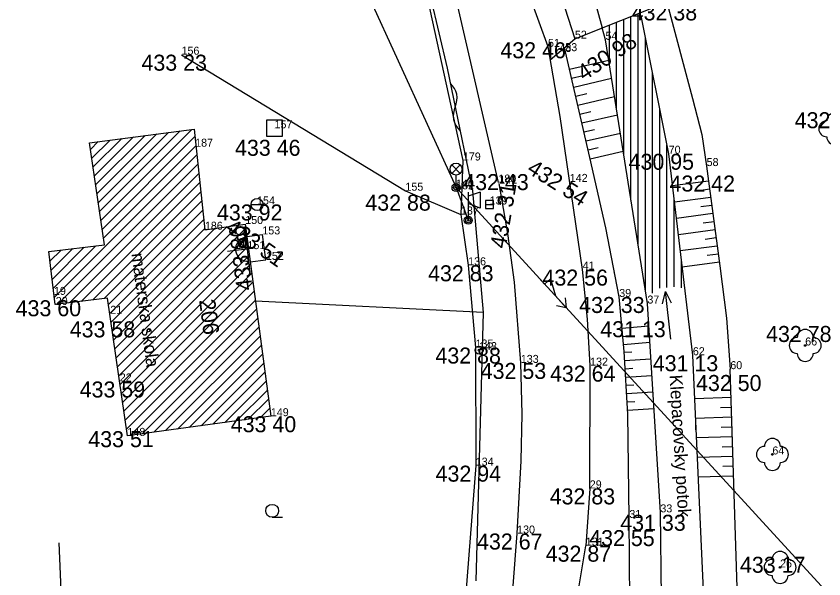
# Model space of a CAD drawing. Extents: x -559180 to -551373, y -1076947 to -1072071.
# Drawn here: x -553969.1 to -553918.6, y -1074029.3 to -1073994.1 of the extents above; entities that cross this region are included whole.
import ezdxf

# ---------------------------------------------------------------- set-up
doc = ezdxf.new("R2010")
doc.units = 0
for name, color, linetype in [('12_PLOTY', 7, 'Continuous'), ('13_PLOTY', 7, 'Continuous'), ('14_BUDOVY', 7, 'Continuous'), ('17_KOMUNIKACE', 7, 'Continuous'), ('18_POLOHOPIS', 7, 'Continuous'), ('1_VODA_ZN', 7, 'Continuous'), ('20_EL_ZN', 7, 'Continuous'), ('26_SRAFY', 7, 'Continuous'), ('27_HRANA_PATA', 7, 'Continuous'), ('28_VODA', 7, 'Continuous'), ('30_SDEL_ZN', 7, 'Continuous'), ('31_SDELOVACI', 7, 'Continuous'), ('32', 7, 'Continuous'), ('33', 7, 'Continuous'), ('34_ZELEN', 7, 'Continuous'), ('3_BODY', 7, 'Continuous'), ('40_KANAL_ZN', 7, 'Continuous'), ('45_ZN_KULTURY', 7, 'Continuous'), ('47_ZN_STAV_OBJ$', 7, 'Continuous'), ('50_TEPLO_ZN', 7, 'Continuous'), ('52_POPIS_UCELOVY', 7, 'Continuous'), ('54_C_POPISNA', 7, 'Continuous'), ('6_VYSKY', 7, 'Continuous'), ('NNnadzemní', 7, 'Continuous')]:
    doc.layers.add(name, color=color, linetype=linetype)

# ---------------------------------------------------------------- blocks, each defined once
blk = doc.blocks.new('STL')
at = {"layer": '34_ZELEN'}
blk.add_circle((0, 0), 0.05, dxfattribs=at)
for centre, start, end in [((0, 0.5), 0, 180), ((-0.5, 0), 90, 270), ((0.5, 0), 270, 90), ((0, -0.5), 180, 0)]:
    blk.add_arc(centre, 0.5, start, end, dxfattribs=at)
blk = doc.blocks.new('VP')
at = {"layer": '40_KANAL_ZN'}
blk.add_line((-0.25, 0), (0.25, 0), dxfattribs=at)
blk.add_lwpolyline([(-0.25, -0.25), (0.25, -0.25), (0.25, 0.25), (-0.25, 0.25)], close=True, dxfattribs=at)
blk = doc.blocks.new('SLB')
at = {"layer": '20_EL_ZN'}
for radius in [0.25, 0.158, 0.05]:
    blk.add_circle((0, 0), radius, dxfattribs=at)
blk = doc.blocks.new('ME')
at = {"layer": '33'}
for radius in [0.25, 0.05]:
    blk.add_circle((0, 0), radius, dxfattribs=at)
blk = doc.blocks.new('VVH')
at = {"layer": '47_ZN_STAV_OBJ$'}
for p, q in [((-0.001, 0.746), (0, 1.246)), ((0, -0.004), (-0.001, 0.746)), ((0.1, 0.096), (0.099, 0.646)), ((0.099, 0.646), (0.5, 0.396)), ((0, -0.004), (0, 0)), ((0.1, 0.096), (0.2, 0.196)), ((0.65, 0.096), (0.1, 0.096)), ((0.399, 0.346), (0.199, 0.496)), ((0.199, 0.496), (0.2, 0.196)), ((0.2, 0.196), (0.35, 0.346)), ((0.2, 0.196), (0.5, 0.196)), ((0.5, 0.196), (0.399, 0.346)), ((0.5, 0.396), (0.65, 0.096)), ((-1.251, -0.004), (-0.751, -0.004)), ((-0.751, -0.004), (0, -0.004)), ((0.75, -0.004), (0, -0.004)), ((0.75, -0.004), (1.25, -0.004))]:
    blk.add_line(p, q, dxfattribs=at)
for start, end in [(89.9999, 179.9999), (359.9999, 89.9999)]:
    blk.add_arc((0, -0.004), 0.75, start, end, dxfattribs=at)
blk = doc.blocks.new('ST')
at = {"layer": '1_VODA_ZN'}
blk.add_line((-0.375, 0), (0.375, 0), dxfattribs=at)
blk.add_circle((0, 0), 0.375, dxfattribs=at)
blk = doc.blocks.new('SA')
at = {"layer": '50_TEPLO_ZN'}
blk.add_lwpolyline([(-0.5, -0.5), (0.5, -0.5), (0.5, 0.5), (-0.5, 0.5)], close=True, dxfattribs=at)
blk = doc.blocks.new('VOTOK')
at = {"layer": '28_VODA'}
for p, q in [((-3, 0), (0, 0)), ((-0.75, 0.281), (0, 0)), ((0, 0), (-0.75, -0.281))]:
    blk.add_line(p, q, dxfattribs=at)
blk = doc.blocks.new('LAO')
at = {"layer": '20_EL_ZN'}
for p, q in [((-0.265, 1.415), (0.265, 0.885)), ((-0.265, 0.885), (0.265, 1.415)), ((0, 0), (0, 0.775))]:
    blk.add_line(p, q, dxfattribs=at)
blk.add_circle((0, 1.15), 0.375, dxfattribs=at)
blk = doc.blocks.new('ROZHLO')
at = {"layer": '30_SDEL_ZN'}
for p, q in [((0, 1.75), (0, 0)), ((0.75, 1.75), (0, 1.5)), ((0.75, 1.75), (0.75, 0.75)), ((0.75, 0.75), (0, 1.05))]:
    blk.add_line(p, q, dxfattribs=at)
blk = doc.blocks.new('POINT_DISPLAY')
blk.add_line((0, 0), (0, 0))
blk = doc.blocks.new('BZ')
at = {"layer": '47_ZN_STAV_OBJ$'}
blk.add_circle((0, 0), 0.0875, dxfattribs=at)
blk = doc.blocks.new('ZAHRAD')
at = {"layer": '45_ZN_KULTURY'}
blk.add_line((0, 0), (0.65, 0.003), dxfattribs=at)
blk.add_circle((0, 0.403), 0.403, dxfattribs=at)
blk = doc.blocks.new('ELNN')
at = {"layer": '20_EL_ZN'}
for p, q in [((0, 0), (0.5, 0)), ((0.5, 0), (0.5, 0.5)), ((0.5, 0.5), (1.5, 0)), ((1.5, 0), (2.5, 0))]:
    blk.add_line(p, q, dxfattribs=at)
blk.add_lwpolyline([(2, 0.375), (2.5, 0), (2, -0.375)], dxfattribs=at)
blk = doc.blocks.new('SDEP')
at = {"layer": '30_SDEL_ZN'}
for centre, radius, start, end in [((0.75, -1.001), 1.251, 53.1529, 126.8469), ((2.25, 1), 1.25, 233.13, 306.8698)]:
    blk.add_arc(centre, radius, start, end, dxfattribs=at)

msp = doc.modelspace()

# ---------------------------------------------------------------- linework, layer by layer
at = {"layer": '12_PLOTY'}
for p, q in [((-553943.73, -1073991.32), (-553941.14, -1074003.13)), ((-553958.72, -1073996.52), (-553944.73, -1074005.02)), ((-553941.14, -1074003.13), (-553941.26, -1074006.51)), ((-553944.73, -1074005.02), (-553941.26, -1074006.509)), ((-553941.26, -1074006.51), (-553940.81, -1074009.68)), ((-553940.81, -1074009.68), (-553940.35, -1074014.82)), ((-553940.35, -1074014.82), (-553940.34, -1074022.2)), ((-553940.34, -1074022.2), (-553940.96, -1074030.16)), ((-553966.395, -1074027.015), (-553965.99, -1074036.73))]:
    msp.add_line(p, q, dxfattribs=at)
at = {"layer": '13_PLOTY'}
for p, q in [((-553944.61, -1073986.76), (-553942.12, -1073997.36)), ((-553942.12, -1073997.36), (-553940.545, -1074005.034)), ((-553940.545, -1074005.034), (-553939.88, -1074012.63)), ((-553939.88, -1074012.63), (-553940.33, -1074029.39))]:
    msp.add_line(p, q, dxfattribs=at)
at = {"layer": '14_BUDOVY'}
for p, q in [((-553964.48, -1074002.02), (-553957.93, -1074001.17)), ((-553957.93, -1074001.17), (-553957.26, -1074007.46)), ((-553963.54, -1074008.4), (-553964.48, -1074002.02)), ((-553957.26, -1074007.46), (-553954.74, -1074007.1)), ((-553954.74, -1074007.1), (-553953.14, -1074019.11)), ((-553967.02, -1074008.82), (-553963.54, -1074008.4)), ((-553966.62, -1074012.13), (-553967.02, -1074008.82)), ((-553963.34, -1074011.73), (-553966.62, -1074012.13)), ((-553962.1, -1074020.34), (-553963.34, -1074011.73)), ((-553953.14, -1074019.11), (-553962.1, -1074020.34))]:
    msp.add_line(p, q, dxfattribs=at)
at = {"layer": '17_KOMUNIKACE'}
for p, q in [((-553935.82, -1073996.03), (-553939.3, -1073986.45)), ((-553938.92, -1074004.51), (-553941.7, -1073992.37)), ((-553933.21, -1074023.62), (-553933.19, -1074015.95)), ((-553933.21, -1074023.62), (-553933.46, -1074027.2)), ((-553934.82, -1074035.26), (-553933.46, -1074027.2))]:
    msp.add_line(p, q, dxfattribs=at)
for points in [[(-553933.66, -1074009.95), (-553935.067, -1074000.387), (-553935.82, -1073996.03)], [(-553937.52, -1074015.78), (-553937.918, -1074010.729), (-553938.333, -1074007.698), (-553938.87, -1074004.57)], [(-553933.19, -1074015.95), (-553933.344, -1074013.047), (-553933.66, -1074009.95)], [(-553937.75, -1074026.44), (-553937.502, -1074021.903), (-553937.442, -1074018.991), (-553937.52, -1074015.78)], [(-553941.34, -1074042.45), (-553939.71, -1074037.461), (-553938.855, -1074033.857), (-553938, -1074029.714), (-553937.75, -1074026.44)]]:
    msp.add_lwpolyline(points, dxfattribs=at)
at = {"layer": '18_POLOHOPIS'}
for p, q in [((-553935.03, -1073992.78), (-553934.14, -1073995.52)), ((-553934.14, -1073995.52), (-553928.39, -1073993.23)), ((-553935.693, -1073996.849), (-553934.14, -1073995.52)), ((-553954.636, -1074007.879), (-553953.67, -1074007.75)), ((-553953.45, -1074009.34), (-553953.67, -1074007.75)), ((-553954.424, -1074009.47), (-553953.45, -1074009.34)), ((-553939.88, -1074012.63), (-553954.098, -1074011.922))]:
    msp.add_line(p, q, dxfattribs=at)
at = {"layer": '26_SRAFY'}
for p, q in [((-553932.025, -1073996.878), (-553934.475, -1073997.441)), ((-553933.622, -1073997.836), (-553934.346, -1073998.003)), ((-553931.844, -1073998.018), (-553934.217, -1073998.564)), ((-553933.387, -1073998.964), (-553934.088, -1073999.125)), ((-553931.662, -1073999.159), (-553933.959, -1073999.687)), ((-553933.152, -1074000.092), (-553933.83, -1074000.248)), ((-553931.481, -1074000.299), (-553933.701, -1074000.809)), ((-553932.917, -1074001.22), (-553933.572, -1074001.371)), ((-553931.3, -1074001.439), (-553933.442, -1074001.932)), ((-553932.682, -1074002.348), (-553933.313, -1074002.493)), ((-553931.119, -1074002.58), (-553933.185, -1074003.054)), ((-553928.041, -1074004.702), (-553925.787, -1074004.4)), ((-553926.397, -1074004.998), (-553925.719, -1074004.907)), ((-553927.919, -1074005.718), (-553925.651, -1074005.414)), ((-553926.266, -1074006.012), (-553925.583, -1074005.921)), ((-553927.797, -1074006.733), (-553925.515, -1074006.427)), ((-553926.134, -1074007.026), (-553925.447, -1074006.934)), ((-553927.676, -1074007.749), (-553925.379, -1074007.441)), ((-553926.002, -1074008.041), (-553925.311, -1074007.948)), ((-553927.554, -1074008.765), (-553925.243, -1074008.455)), ((-553925.871, -1074009.055), (-553925.175, -1074008.962)), ((-553927.432, -1074009.78), (-553925.108, -1074009.469)), ((-553929.523, -1074013.477), (-553931.198, -1074013.623)), ((-553930.654, -1074014.096), (-553931.153, -1074014.14)), ((-553929.459, -1074014.512), (-553931.108, -1074014.656)), ((-553930.576, -1074015.099), (-553931.068, -1074015.129)), ((-553929.394, -1074015.547), (-553931.037, -1074015.646)), ((-553930.513, -1074016.134), (-553931.006, -1074016.164)), ((-553929.33, -1074016.582), (-553930.975, -1074016.681)), ((-553930.45, -1074017.169), (-553930.943, -1074017.199)), ((-553929.266, -1074017.617), (-553930.912, -1074017.716)), ((-553926.65, -1074017.996), (-553924.374, -1074017.924)), ((-553930.387, -1074018.204), (-553930.881, -1074018.234)), ((-553925.035, -1074018.559), (-553924.355, -1074018.538)), ((-553929.201, -1074018.651), (-553930.849, -1074018.751)), ((-553926.595, -1074019.223), (-553924.336, -1074019.151)), ((-553924.992, -1074019.787), (-553924.316, -1074019.765)), ((-553926.54, -1074020.45), (-553924.297, -1074020.379)), ((-553924.948, -1074021.014), (-553924.277, -1074020.993)), ((-553926.486, -1074021.677), (-553924.258, -1074021.606)), ((-553924.904, -1074022.241), (-553924.238, -1074022.22)), ((-553926.431, -1074022.904), (-553924.219, -1074022.834))]:
    msp.add_line(p, q, dxfattribs=at)
at = {"layer": '27_HRANA_PATA'}
msp.add_line((-553923.93, -1074031.96), (-553924.43, -1074016.17), dxfattribs=at)
for points in [[(-553928.39, -1073993.23), (-553926.796, -1073999.258), (-553926.202, -1074001.517), (-553925.91, -1074003.48)], [(-553931.37, -1074011.66), (-553932.201, -1074007.341), (-553933.21, -1074002.943), (-553934.789, -1073996.076)], [(-553925.91, -1074003.48), (-553925.074, -1074009.719), (-553924.658, -1074012.988), (-553924.43, -1074016.17)], [(-553930.74, -1074025.47), (-553930.835, -1074018.991), (-553931.072, -1074015.068), (-553931.37, -1074011.66)], [(-553930.94, -1074035.36), (-553930.716, -1074030.7), (-553930.74, -1074025.47)]]:
    msp.add_lwpolyline(points, dxfattribs=at)
at = {"layer": '28_VODA'}
for p, q in [((-553933.22, -1073992.025), (-553932.438, -1073994.842)), ((-553928.28, -1074002.71), (-553930.01, -1073994.1)), ((-553932.23, -1073995.59), (-553932.438, -1073994.842)), ((-553929.61, -1074012.07), (-553932.23, -1073995.59)), ((-553926.77, -1074015.3), (-553928.28, -1074002.71)), ((-553928.8, -1074025.12), (-553929.61, -1074012.07)), ((-553926.02, -1074032.11), (-553926.77, -1074015.3)), ((-553926.588, -1074019.959), (-553926.588, -1074019.379)), ((-553928.67, -1074034.84), (-553928.8, -1074025.12))]:
    msp.add_line(p, q, dxfattribs=at)
at = {"layer": '31_SDELOVACI'}
msp.add_line((-553941.57, -1074004.82), (-553940.804, -1074006.868), dxfattribs=at)
at = {"layer": '32'}
for p, q in [((-553931.088, -1074002.773), (-553931.088, -1073994.304)), ((-553930.638, -1074005.604), (-553930.638, -1073994.125)), ((-553930.188, -1074008.434), (-553930.188, -1073993.946)), ((-553931.988, -1073997.112), (-553931.988, -1073994.663)), ((-553931.538, -1073999.943), (-553931.538, -1073994.484)), ((-553929.738, -1074011.265), (-553929.738, -1073995.454)), ((-553929.288, -1074011.421), (-553929.288, -1073997.693)), ((-553928.838, -1074011.116), (-553928.838, -1073999.95)), ((-553963.927, -1074005.772), (-553959.534, -1074001.378)), ((-553963.846, -1074006.326), (-553958.802, -1074001.283)), ((-553963.764, -1074006.881), (-553958.071, -1074001.188)), ((-553964.336, -1074002.998), (-553963.19, -1074001.853)), ((-553964.254, -1074003.553), (-553962.459, -1074001.758)), ((-553964.172, -1074004.108), (-553961.727, -1074001.663)), ((-553964.091, -1074004.662), (-553960.996, -1074001.568)), ((-553964.009, -1074005.217), (-553960.265, -1074001.473)), ((-553963.682, -1074007.436), (-553957.881, -1074001.634)), ((-553964.418, -1074002.444), (-553963.921, -1074001.948)), ((-553963.6, -1074007.99), (-553957.819, -1074002.209)), ((-553928.388, -1074011.061), (-553928.388, -1074002.172)), ((-553966.672, -1074011.699), (-553957.758, -1074002.785)), ((-553966.446, -1074012.109), (-553957.697, -1074003.36)), ((-553965.721, -1074012.02), (-553957.636, -1074003.935)), ((-553964.996, -1074011.932), (-553957.574, -1074004.51)), ((-553964.272, -1074011.844), (-553957.513, -1074005.085)), ((-553963.547, -1074011.755), (-553957.452, -1074005.66)), ((-553927.938, -1074011.028), (-553927.938, -1074005.562)), ((-553963.283, -1074012.128), (-553957.39, -1074006.235)), ((-553963.203, -1074012.684), (-553957.329, -1074006.81)), ((-553963.123, -1074013.24), (-553957.268, -1074007.386)), ((-553963.042, -1074013.796), (-553956.614, -1074007.368)), ((-553962.962, -1074014.353), (-553955.871, -1074007.262)), ((-553962.882, -1074014.909), (-553955.129, -1074007.156)), ((-553962.802, -1074015.465), (-553954.704, -1074007.368)), ((-553962.722, -1074016.022), (-553954.63, -1074007.929)), ((-553966.741, -1074011.131), (-553964.074, -1074008.464)), ((-553967.015, -1074008.86), (-553966.969, -1074008.814)), ((-553966.947, -1074009.427), (-553966.246, -1074008.727)), ((-553966.878, -1074009.995), (-553965.522, -1074008.639)), ((-553966.809, -1074010.563), (-553964.798, -1074008.552)), ((-553962.642, -1074016.578), (-553954.555, -1074008.491)), ((-553962.562, -1074017.134), (-553954.48, -1074009.052)), ((-553927.488, -1074011.081), (-553927.488, -1074009.314)), ((-553962.482, -1074017.69), (-553954.405, -1074009.614)), ((-553962.401, -1074018.247), (-553954.33, -1074010.175)), ((-553962.321, -1074018.803), (-553954.255, -1074010.737)), ((-553962.241, -1074019.359), (-553954.181, -1074011.299)), ((-553962.161, -1074019.916), (-553954.106, -1074011.86)), ((-553961.925, -1074020.316), (-553954.031, -1074012.422)), ((-553961.188, -1074020.215), (-553953.956, -1074012.983)), ((-553960.45, -1074020.113), (-553953.881, -1074013.545)), ((-553959.712, -1074020.012), (-553953.807, -1074014.107)), ((-553958.975, -1074019.911), (-553953.732, -1074014.668)), ((-553958.237, -1074019.81), (-553953.657, -1074015.23)), ((-553957.499, -1074019.708), (-553953.582, -1074015.791)), ((-553956.762, -1074019.607), (-553953.507, -1074016.353)), ((-553956.024, -1074019.506), (-553953.432, -1074016.914)), ((-553955.286, -1074019.405), (-553953.358, -1074017.476)), ((-553954.549, -1074019.303), (-553953.283, -1074018.038)), ((-553953.811, -1074019.202), (-553953.208, -1074018.599))]:
    msp.add_line(p, q, dxfattribs=at)
at = {"layer": 'NNnadzemní'}
for p, q in [((-553955.48, -1073974.31), (-553941.57, -1074004.82)), ((-553941.57, -1074004.82), (-553917.69, -1074030.86))]:
    msp.add_line(p, q, dxfattribs=at)

# ---------------------------------------------------------------- block references
at = {"layer": '1_VODA_ZN'}
for name, p in [('POINT_DISPLAY', (-553934.14, -1073995.52)), ('POINT_DISPLAY', (-553932.23, -1073995.59)), ('POINT_DISPLAY', (-553935.82, -1073996.03)), ('POINT_DISPLAY', (-553935.11, -1073996.35)), ('POINT_DISPLAY', (-553934.74, -1073996.3)), ('POINT_DISPLAY', (-553958.72, -1073996.52)), ('POINT_DISPLAY', (-553952.91, -1074001.12)), ('POINT_DISPLAY', (-553957.87, -1074002.27)), ('POINT_DISPLAY', (-553928.28, -1074002.71)), ('POINT_DISPLAY', (-553941.14, -1074003.13)), ('POINT_DISPLAY', (-553925.91, -1074003.48)), ('POINT_DISPLAY', (-553941.57, -1074004.82)), ('POINT_DISPLAY', (-553941.56, -1074004.93)), ('POINT_DISPLAY', (-553938.92, -1074004.51)), ('POINT_DISPLAY', (-553938.87, -1074004.57)), ('POINT_DISPLAY', (-553934.46, -1074004.47)), ('POINT_DISPLAY', (-553944.73, -1074005.02)), ('ST', (-553954, -1074005.88)), ('POINT_DISPLAY', (-553954, -1074005.88)), ('POINT_DISPLAY', (-553939.47, -1074005.88)), ('POINT_DISPLAY', (-553941.26, -1074006.51)), ('POINT_DISPLAY', (-553957.26, -1074007.46)), ('POINT_DISPLAY', (-553954.74, -1074007.1)), ('POINT_DISPLAY', (-553953.67, -1074007.75)), ('POINT_DISPLAY', (-553954.6, -1074008.67)), ('POINT_DISPLAY', (-553953.45, -1074009.34)), ('POINT_DISPLAY', (-553940.81, -1074009.68)), ('POINT_DISPLAY', (-553933.66, -1074009.95)), ('POINT_DISPLAY', (-553931.735, -1074010.148)), ('POINT_DISPLAY', (-553966.69, -1074011.53)), ('POINT_DISPLAY', (-553931.37, -1074011.66)), ('POINT_DISPLAY', (-553966.58, -1074012.16)), ('POINT_DISPLAY', (-553929.61, -1074012.07)), ('POINT_DISPLAY', (-553963.17, -1074012.71)), ('POINT_DISPLAY', (-553940.35, -1074014.82)), ('POINT_DISPLAY', (-553940.13, -1074014.98)), ('POINT_DISPLAY', (-553919.75, -1074014.69)), ('POINT_DISPLAY', (-553926.77, -1074015.3)), ('POINT_DISPLAY', (-553937.52, -1074015.78)), ('POINT_DISPLAY', (-553933.19, -1074015.95)), ('POINT_DISPLAY', (-553924.43, -1074016.17)), ('POINT_DISPLAY', (-553962.58, -1074016.94)), ('POINT_DISPLAY', (-553953.14, -1074019.11)), ('POINT_DISPLAY', (-553953.13, -1074019.13)), ('POINT_DISPLAY', (-553962.1, -1074020.34)), ('POINT_DISPLAY', (-553921.8, -1074021.5)), ('POINT_DISPLAY', (-553940.34, -1074022.2)), ('POINT_DISPLAY', (-553933.21, -1074023.62)), ('POINT_DISPLAY', (-553928.8, -1074025.12)), ('POINT_DISPLAY', (-553930.74, -1074025.47)), ('POINT_DISPLAY', (-553937.75, -1074026.44)), ('POINT_DISPLAY', (-553933.46, -1074027.2)), ('POINT_DISPLAY', (-553921.32, -1074028.56))]:
    msp.add_blockref(name, p, dxfattribs=at)
at = {"layer": '20_EL_ZN'}
for name in ['LAO', 'SLB']:
    msp.add_blockref(name, (-553941.57, -1074004.82), dxfattribs=at)
at = {"layer": '20_EL_ZN', "rotation": 90}
msp.add_blockref('SLB', (-553940.804, -1074006.868), dxfattribs=at)
at = {"layer": '20_EL_ZN', "xscale": 1.0000011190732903, "yscale": 1.0000011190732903, "rotation": -47.47749012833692}
msp.add_blockref('ELNN', (-553936.372, -1074010.488), dxfattribs=at)
at = {"layer": '28_VODA'}
msp.add_blockref('POINT_DISPLAY', (-553932.438, -1073994.842), dxfattribs=at)
at = {"layer": '28_VODA', "xscale": 1.0000017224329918, "yscale": 1.0000017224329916, "rotation": 96.11367498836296}
msp.add_blockref('VOTOK', (-553928.475, -1074011.312), dxfattribs=at)
at = {"layer": '30_SDEL_ZN', "xscale": 0.9999996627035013, "yscale": 0.999999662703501, "rotation": -78.40165240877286}
msp.add_blockref('SDEP', (-553941.924, -1073998.313), dxfattribs=at)
at = {"layer": '30_SDEL_ZN'}
msp.add_blockref('ROZHLO', (-553940.804, -1074006.868), dxfattribs=at)
at = {"layer": '33'}
msp.add_blockref('ME', (-553940.13, -1074014.98), dxfattribs=at)
at = {"layer": '34_ZELEN'}
for p in [(-553917.9, -1074001.15), (-553919.75, -1074014.69), (-553921.8, -1074021.5), (-553921.32, -1074028.56)]:
    msp.add_blockref('STL', p, dxfattribs=at)
at = {"layer": '40_KANAL_ZN'}
msp.add_blockref('VP', (-553939.47, -1074005.88), dxfattribs=at)
at = {"layer": '45_ZN_KULTURY'}
msp.add_blockref('ZAHRAD', (-553953.058, -1074025.424), dxfattribs=at)
at = {"layer": '47_ZN_STAV_OBJ$', "xscale": 0.9999992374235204, "yscale": 0.9999992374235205, "rotation": 96.88330379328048}
msp.add_blockref('VVH', (-553954.604, -1074008.674), dxfattribs=at)
at = {"layer": '47_ZN_STAV_OBJ$'}
msp.add_blockref('BZ', (-553960.788, -1074013.746), dxfattribs=at)
at = {"layer": '50_TEPLO_ZN'}
msp.add_blockref('SA', (-553952.91, -1074001.12), dxfattribs=at)

# ---------------------------------------------------------------- texts
at = {"layer": '3_BODY'}
for s, p in [('52', (-553934.14, -1073995.52)), ('54', (-553932.23, -1073995.59)), ('51', (-553935.82, -1073996.03)), ('48', (-553935.11, -1073996.35)), ('53', (-553934.74, -1073996.3)), ('156', (-553958.72, -1073996.52)), ('157', (-553952.91, -1074001.12)), ('187', (-553957.87, -1074002.27)), ('70', (-553928.28, -1074002.71)), ('179', (-553941.14, -1074003.13)), ('58', (-553925.91, -1074003.48)), ('140', (-553941.57, -1074004.82)), ('182', (-553941.56, -1074004.93)), ('180', (-553938.92, -1074004.51)), ('141', (-553938.87, -1074004.57)), ('142', (-553934.46, -1074004.47)), ('155', (-553944.73, -1074005.02)), ('154', (-553954, -1074005.88)), ('139', (-553939.47, -1074005.88)), ('137', (-553941.26, -1074006.51)), ('186', (-553957.26, -1074007.46)), ('150', (-553954.74, -1074007.1)), ('153', (-553953.67, -1074007.75)), ('151', (-553954.6, -1074008.67)), ('152', (-553953.45, -1074009.34)), ('136', (-553940.81, -1074009.68)), ('41', (-553933.66, -1074009.95)), ('19', (-553966.69, -1074011.53)), ('39', (-553931.37, -1074011.66)), ('20', (-553966.58, -1074012.16)), ('37', (-553929.61, -1074012.07)), ('21', (-553963.17, -1074012.71)), ('135', (-553940.35, -1074014.82)), ('143', (-553940.13, -1074014.98)), ('66', (-553919.75, -1074014.69)), ('62', (-553926.77, -1074015.3)), ('133', (-553937.52, -1074015.78)), ('132', (-553933.19, -1074015.95)), ('60', (-553924.43, -1074016.17)), ('22', (-553962.58, -1074016.94)), ('149', (-553953.14, -1074019.11)), ('148', (-553962.1, -1074020.34)), ('64', (-553921.8, -1074021.5)), ('134', (-553940.34, -1074022.2)), ('29', (-553933.21, -1074023.62)), ('33', (-553928.8, -1074025.12)), ('31', (-553930.74, -1074025.47)), ('130', (-553937.75, -1074026.44)), ('131', (-553933.46, -1074027.2)), ('26', (-553921.32, -1074028.56))]:
    msp.add_text(s, height=0.5, dxfattribs=at).set_placement(p)
at = {"layer": '52_POPIS_UCELOVY'}
for s, height, rotation, p in [('materska skola', 0.79998, 277.6397, (-553961.856, -1074008.96)), ('Klepacovsky potok', 0.8, 273.5517, (-553928.232, -1074016.544))]:
    msp.add_text(s, height=height, rotation=rotation, dxfattribs=at).set_placement(p)
at = {"layer": '54_C_POPISNA'}
msp.add_text('206', height=1, rotation=277.5884, dxfattribs=at).set_placement((-553957.626, -1074011.861))
at = {"layer": '6_VYSKY'}
for s, p in [('432 38', (-553930.592, -1073994.381)), ('432 46', (-553938.796, -1073996.745)), ('433 23', (-553961.225, -1073997.52)), ('432 59', (-553920.405, -1074001.115)), ('433 46', (-553955.377, -1074002.838)), ('430 95', (-553930.785, -1074003.71)), ('432 43', (-553941.115, -1074004.98)), ('432 42', (-553928.226, -1074005.07)), ('432 88', (-553947.235, -1074006.266)), ('433 92', (-553956.505, -1074006.88)), ('432 83', (-553943.315, -1074010.68)), ('432 56', (-553936.165, -1074010.95)), ('433 60', (-553969.085, -1074012.864)), ('432 33', (-553933.875, -1074012.66)), ('433 58', (-553965.705, -1074014.183)), ('431 13', (-553932.553, -1074014.173)), ('432 78', (-553922.194, -1074014.472)), ('432 88', (-553942.855, -1074015.82)), ('431 13', (-553929.275, -1074016.3)), ('432 53', (-553940.025, -1074016.78)), ('432 64', (-553935.695, -1074016.95)), ('432 50', (-553926.57, -1074017.535)), ('433 59', (-553965.085, -1074017.94)), ('433 40', (-553955.645, -1074020.11)), ('433 51', (-553964.546, -1074021.044)), ('432 94', (-553942.845, -1074023.2)), ('432 83', (-553935.715, -1074024.62)), ('431 33', (-553931.305, -1074026.268)), ('432 67', (-553940.255, -1074027.44)), ('432 55', (-553933.245, -1074027.225)), ('432 87', (-553935.965, -1074028.2)), ('433 17', (-553923.825, -1074028.894))]:
    msp.add_text(s, height=1, dxfattribs=at).set_placement(p)
for s, rotation, p in [('430 98', 33.7067, (-553933.567, -1073998.189)), ('432 54', 327.7514, (-553937.202, -1074003.851)), ('432 31', 80.5122, (-553938.462, -1074008.672)), ('433 51', 325.1498, (-553956.053, -1074007.514)), ('433 86', 97.1155, (-553954.275, -1074011.196))]:
    msp.add_text(s, height=1, rotation=rotation, dxfattribs=at).set_placement(p)

doc.saveas('drawing.dxf')
